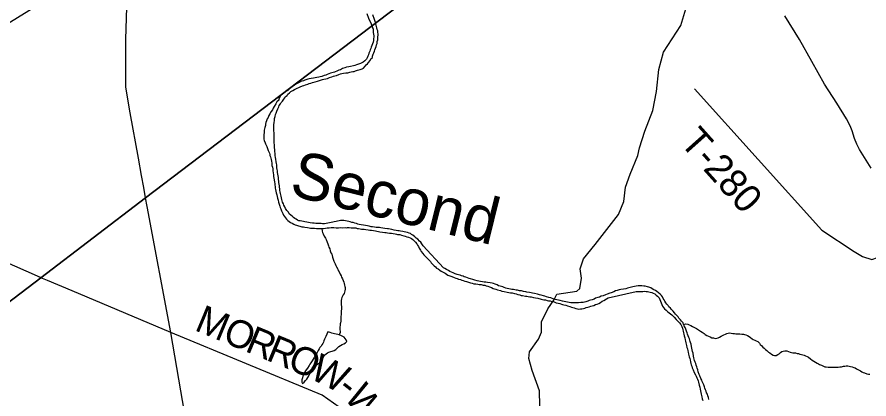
# Model space of a CAD drawing. Extents: x 0 to 1064, y 0 to 440.
# Drawn here: x 323.25 to 351.06, y 111.62 to 124.11 of the extents above; entities that cross this region are included whole.
import ezdxf

# ---------------------------------------------------------------- set-up
doc = ezdxf.new("R2010")
doc.units = 0
for name, color, linetype in [('GM_X_County_Road', 7, 'Continuous'), ('GM_X_County_Road_Text', 7, 'Continuous'), ('GM_X_Minor_Lake', 7, 'Continuous'), ('GM_X_Minor_River', 7, 'Continuous'), ('GM_X_Minor_River_Text', 7, 'Continuous'), ('GM_X_State_Route', 7, 'Continuous'), ('GM_X_Township', 7, 'Continuous'), ('GM_X_Township_Road', 7, 'Continuous'), ('GM_X_Township_Road_Text', 7, 'Continuous')]:
    doc.layers.add(name, color=color, linetype=linetype)

msp = doc.modelspace()

# ---------------------------------------------------------------- linework, layer by layer
at = {"layer": 'GM_X_County_Road'}
for points in [[(324.025, 115.59), (319.717, 117.484)], [(343.796, 94.957), (343.565, 95.473), (339.148, 102.88), (338.67, 103.68), (336.501, 107.081), (334.047, 110.954), (333.774, 111.359), (333.214, 111.744), (328.278, 113.796), (325.052, 115.154), (324.245, 115.494), (324.036, 115.585), (324.025, 115.59)]]:
    msp.add_lwpolyline(points, dxfattribs=at)
at = {"layer": 'GM_X_Minor_Lake'}
for points in [[(333.396, 113.816), (333.332, 113.665), (333.312, 113.623), (333.293, 113.581), (333.273, 113.527), (333.254, 113.479), (333.235, 113.437), (333.203, 113.395), (333.178, 113.353), (333.14, 113.305), (333.115, 113.263), (333.089, 113.209), (333.064, 113.161), (333.032, 113.101), (332.987, 113.041), (332.949, 112.981), (332.918, 112.928), (332.886, 112.874), (332.842, 112.808), (332.816, 112.76), (332.785, 112.712), (332.74, 112.628), (332.69, 112.574), (332.652, 112.508), (332.613, 112.436), (332.581, 112.364), (332.568, 112.31), (332.554, 112.249), (332.552, 112.176), (332.575, 112.133), (332.625, 112.175), (332.675, 112.222), (332.713, 112.27), (332.751, 112.324), (332.776, 112.378), (332.802, 112.42), (332.827, 112.474), (332.841, 112.516), (332.866, 112.57), (332.892, 112.624), (332.924, 112.672), (332.992, 112.725), (333.041, 112.754), (333.097, 112.777), (333.159, 112.818), (333.196, 112.872), (333.216, 112.914), (333.247, 112.968), (333.267, 113.01), (333.292, 113.052), (333.342, 113.094), (333.385, 113.129), (333.435, 113.152), (333.496, 113.169), (333.545, 113.18), (333.606, 113.209), (333.656, 113.244), (333.718, 113.297), (333.762, 113.339), (333.818, 113.374), (333.867, 113.403), (333.922, 113.426), (333.972, 113.455), (334.015, 113.497), (333.999, 113.552), (333.969, 113.601), (333.934, 113.645), (333.849, 113.681)], [(333.766, 113.716), (333.765, 113.716), (333.723, 113.729), (333.674, 113.736), (333.62, 113.75), (333.578, 113.763), (333.529, 113.77), (333.481, 113.79), (333.439, 113.803), (333.396, 113.816)], [(333.849, 113.681), (333.766, 113.716)]]:
    msp.add_lwpolyline(points, dxfattribs=at)
at = {"layer": 'GM_X_Minor_River'}
for points in [[(334.674, 124.219), (334.732, 124.066), (334.813, 123.882), (334.836, 123.82)], [(334.955, 123.933), (334.92, 124.025), (334.868, 124.179)], [(334.836, 123.82), (334.879, 123.715), (334.877, 123.66), (334.882, 123.605), (334.893, 123.55), (334.897, 123.495), (334.902, 123.453), (334.895, 123.404), (334.888, 123.344), (334.88, 123.289), (334.854, 123.229), (334.835, 123.181), (334.815, 123.12), (334.802, 123.078), (334.782, 123.03), (334.769, 122.988), (334.737, 122.922), (334.724, 122.873), (334.704, 122.831), (334.685, 122.777), (334.659, 122.729), (334.609, 122.676), (334.553, 122.634), (334.51, 122.611), (334.461, 122.588), (334.399, 122.565), (334.338, 122.542), (334.276, 122.519), (334.234, 122.508), (334.142, 122.492), (334.081, 122.475), (334.013, 122.465), (333.958, 122.442), (333.878, 122.42), (333.81, 122.385), (333.761, 122.374), (333.712, 122.345), (333.62, 122.304), (333.577, 122.293), (333.491, 122.271), (333.43, 122.248), (333.38, 122.231), (333.337, 122.208), (333.282, 122.197), (333.202, 122.168), (333.153, 122.157), (333.104, 122.14), (333.043, 122.13), (332.982, 122.119), (332.927, 122.114), (332.854, 122.098), (332.792, 122.087), (332.75, 122.076), (332.651, 122.048), (332.602, 122.025), (332.522, 121.996), (332.461, 121.967), (332.399, 121.938), (332.356, 121.909), (332.306, 121.868), (332.25, 121.833), (332.195, 121.791), (332.139, 121.75), (332.095, 121.709), (332.033, 121.668), (331.965, 121.621), (331.909, 121.579), (331.866, 121.55), (331.841, 121.508), (331.802, 121.43), (331.795, 121.388), (331.733, 121.34), (331.701, 121.274), (331.65, 121.184), (331.612, 121.124), (331.592, 121.076), (331.554, 121.023), (331.504, 120.945), (331.472, 120.885), (331.452, 120.824), (331.421, 120.783), (331.401, 120.71), (331.381, 120.662), (331.368, 120.607), (331.36, 120.559), (331.346, 120.492), (331.333, 120.45), (331.326, 120.408), (331.325, 120.359), (331.318, 120.317), (331.31, 120.262), (331.309, 120.22), (331.308, 120.171), (331.313, 120.11), (331.324, 120.067), (331.352, 120), (331.364, 119.957), (331.404, 119.871), (331.433, 119.809), (331.456, 119.748), (331.473, 119.705)], [(331.651, 119.993), (331.646, 120.054), (331.647, 120.108), (331.643, 120.181), (331.644, 120.224), (331.646, 120.291), (331.647, 120.333), (331.642, 120.376), (331.637, 120.443), (331.632, 120.486), (331.633, 120.528), (331.635, 120.583), (331.643, 120.656), (331.657, 120.722), (331.664, 120.795), (331.678, 120.855), (331.692, 120.916), (331.711, 120.97), (331.737, 121.03), (331.77, 121.102), (331.796, 121.169), (331.815, 121.211), (331.853, 121.271), (331.878, 121.313), (331.916, 121.36), (331.96, 121.426), (331.998, 121.468), (332.023, 121.51), (332.067, 121.539), (332.098, 121.587), (332.148, 121.634), (332.192, 121.67), (332.259, 121.705), (332.309, 121.734), (332.358, 121.763), (332.401, 121.786), (332.457, 121.809), (332.5, 121.827), (332.574, 121.855), (332.616, 121.866), (332.672, 121.889), (332.752, 121.918), (332.795, 121.929), (332.85, 121.946), (332.899, 121.963), (332.942, 121.974), (332.985, 121.991), (333.065, 122.014), (333.157, 122.042), (333.224, 122.064), (333.267, 122.076), (333.334, 122.086), (333.389, 122.103), (333.451, 122.126), (333.531, 122.154), (333.58, 122.171), (333.623, 122.183), (333.678, 122.199), (333.764, 122.234), (333.813, 122.245), (333.862, 122.256), (333.911, 122.267), (333.984, 122.283), (334.051, 122.282), (334.119, 122.31), (334.162, 122.315), (334.211, 122.326), (334.26, 122.331), (334.303, 122.349), (334.364, 122.371), (334.407, 122.382), (334.45, 122.394), (334.517, 122.416), (334.567, 122.433), (334.617, 122.499), (334.654, 122.541), (334.692, 122.582), (334.73, 122.624), (334.786, 122.683), (334.805, 122.738), (334.855, 122.785), (334.856, 122.828), (334.882, 122.894), (334.896, 122.942), (334.921, 122.996), (334.935, 123.039), (334.954, 123.087), (334.98, 123.141), (334.993, 123.195), (335.007, 123.237), (335.014, 123.304), (335.028, 123.359), (335.029, 123.407), (335.036, 123.456), (335.044, 123.51), (335.039, 123.559), (335.034, 123.602), (335.029, 123.656), (335.012, 123.699), (334.995, 123.755), (334.955, 123.933)], [(335.258, 117.194), (335.191, 117.208), (335.131, 117.221), (335.088, 117.222), (335.034, 117.23), (334.973, 117.231), (334.918, 117.239), (334.863, 117.246), (334.809, 117.254), (334.754, 117.267), (334.694, 117.281), (334.627, 117.294), (334.567, 117.308), (334.488, 117.316), (334.427, 117.33), (334.379, 117.337), (334.337, 117.356), (334.282, 117.37), (334.228, 117.389), (334.185, 117.396), (334.131, 117.416), (334.089, 117.423), (334.028, 117.436), (333.974, 117.45), (333.925, 117.451), (333.876, 117.452), (333.815, 117.454), (333.773, 117.449), (333.718, 117.438), (333.669, 117.427), (333.608, 117.416), (333.559, 117.405), (333.503, 117.394), (333.454, 117.377), (333.399, 117.367), (333.344, 117.362), (333.289, 117.351), (333.229, 117.352), (333.186, 117.353), (333.131, 117.355), (333.07, 117.356), (333.003, 117.358), (332.955, 117.365), (332.894, 117.373), (332.827, 117.38), (332.773, 117.394), (332.718, 117.401), (332.652, 117.415), (332.603, 117.422), (332.549, 117.436), (332.5, 117.443), (332.458, 117.45), (332.41, 117.469), (332.368, 117.495), (332.326, 117.52), (332.284, 117.552), (332.236, 117.595), (332.194, 117.627), (332.141, 117.67), (332.112, 117.726), (332.064, 117.782), (332.023, 117.844), (331.994, 117.899), (331.959, 117.955), (331.948, 118.003), (331.925, 118.059), (331.914, 118.102), (331.903, 118.144), (331.886, 118.193), (331.875, 118.248), (331.864, 118.291), (331.859, 118.334), (331.848, 118.395), (331.837, 118.438), (331.832, 118.487), (331.827, 118.541), (331.817, 118.59), (331.806, 118.639), (331.801, 118.694), (331.796, 118.737), (331.791, 118.798), (331.787, 118.859), (331.782, 118.919), (331.771, 118.974), (331.76, 119.023), (331.756, 119.084), (331.751, 119.127), (331.74, 119.182), (331.735, 119.231), (331.73, 119.279), (331.719, 119.322), (331.714, 119.377), (331.704, 119.456), (331.693, 119.511), (331.683, 119.585), (331.679, 119.658), (331.674, 119.7), (331.669, 119.767), (331.659, 119.847), (331.655, 119.932), (331.651, 119.993)], [(331.473, 119.705), (331.49, 119.662), (331.501, 119.619), (331.506, 119.577), (331.523, 119.534), (331.535, 119.491), (331.546, 119.448), (331.556, 119.393), (331.567, 119.326), (331.577, 119.259), (331.588, 119.204), (331.599, 119.143), (331.603, 119.076), (331.614, 119.009), (331.625, 118.948), (331.629, 118.899), (331.634, 118.838), (331.645, 118.789), (331.655, 118.71), (331.666, 118.661), (331.671, 118.618), (331.676, 118.557), (331.681, 118.515), (331.692, 118.466), (331.702, 118.411), (331.713, 118.356), (331.73, 118.294), (331.741, 118.239), (331.758, 118.184), (331.774, 118.117), (331.791, 118.056), (331.814, 117.995), (331.837, 117.927), (331.848, 117.884), (331.865, 117.841), (331.888, 117.774), (331.911, 117.725), (331.928, 117.682), (331.951, 117.626), (331.98, 117.583), (332.045, 117.503), (332.099, 117.459), (332.141, 117.421), (332.182, 117.39), (332.237, 117.364), (332.291, 117.339), (332.333, 117.319), (332.381, 117.3), (332.441, 117.28), (332.49, 117.267), (332.55, 117.253), (332.605, 117.246), (332.647, 117.239), (332.738, 117.224), (332.787, 117.217), (332.829, 117.21), (332.896, 117.202), (332.969, 117.201), (333.03, 117.193), (333.097, 117.198), (333.158, 117.19), (333.2, 117.195), (333.261, 117.2), (333.322, 117.204), (333.383, 117.215), (333.444, 117.22), (333.505, 117.224), (333.548, 117.223), (333.591, 117.222), (333.67, 117.22), (333.743, 117.218), (333.804, 117.223), (333.877, 117.221), (333.962, 117.225), (334.004, 117.218), (334.047, 117.223), (334.096, 117.222), (334.157, 117.221), (334.205, 117.219), (334.272, 117.212), (334.315, 117.211), (334.357, 117.198), (334.406, 117.196), (334.46, 117.183), (334.503, 117.176), (334.582, 117.168), (334.642, 117.16), (334.715, 117.152), (334.776, 117.145), (334.824, 117.138), (334.891, 117.124), (334.958, 117.116), (335, 117.109), (335.055, 117.102), (335.097, 117.088), (335.182, 117.074), (335.261, 117.066), (335.309, 117.059), (335.352, 117.052), (335.412, 117.044), (335.473, 117.037)], [(333.2, 117.195), (333.21, 117.104), (333.227, 117.061), (333.245, 117.018), (333.285, 116.944), (333.32, 116.882), (333.343, 116.833), (333.378, 116.747), (333.401, 116.692), (333.424, 116.63), (333.435, 116.587), (333.464, 116.532), (333.48, 116.465), (333.497, 116.404), (333.526, 116.354), (333.537, 116.311), (333.548, 116.262), (333.571, 116.189), (333.594, 116.128), (333.617, 116.084), (333.634, 116.042), (333.663, 115.986), (333.686, 115.937), (333.721, 115.869), (333.738, 115.82), (333.768, 115.777), (333.802, 115.703), (333.831, 115.648), (333.849, 115.605), (333.878, 115.549), (333.901, 115.5), (333.918, 115.445), (333.935, 115.396), (333.946, 115.347), (333.957, 115.304), (333.962, 115.261), (333.967, 115.213), (333.959, 115.158), (333.946, 115.116), (333.933, 115.074), (333.901, 115.026), (333.882, 114.984), (333.857, 114.942), (333.849, 114.899), (333.836, 114.845), (333.835, 114.802), (333.834, 114.76), (333.838, 114.699), (333.843, 114.644), (333.848, 114.601), (333.847, 114.559), (333.84, 114.504), (333.832, 114.462), (333.831, 114.419), (333.83, 114.377), (333.829, 114.328), (333.822, 114.268), (333.82, 114.219), (333.819, 114.17), (333.812, 114.116), (333.805, 114.074), (333.803, 114.019), (333.796, 113.976), (333.795, 113.934), (333.794, 113.879), (333.799, 113.837), (333.804, 113.794), (333.766, 113.716)], [(341.492, 114.764), (341.438, 114.765), (341.377, 114.767), (341.334, 114.768), (341.279, 114.775), (341.225, 114.782), (341.164, 114.796), (341.11, 114.803), (341.061, 114.817), (340.983, 114.837), (340.928, 114.85), (340.874, 114.864), (340.819, 114.871), (340.777, 114.89), (340.68, 114.923), (340.614, 114.943), (340.541, 114.957), (340.481, 114.983), (340.439, 114.99), (340.366, 115.01), (340.306, 115.023), (340.245, 115.043), (340.142, 115.07), (340.082, 115.077), (340.039, 115.097), (339.979, 115.104), (339.9, 115.118), (339.858, 115.125), (339.791, 115.139), (339.724, 115.153), (339.651, 115.161), (339.591, 115.174), (339.548, 115.181), (339.464, 115.196), (339.403, 115.203), (339.36, 115.21), (339.306, 115.218), (339.257, 115.231), (339.209, 115.244), (339.161, 115.264), (339.113, 115.283), (339.07, 115.296), (339.022, 115.31), (338.974, 115.323), (338.926, 115.355), (338.859, 115.374), (338.811, 115.394), (338.763, 115.407), (338.696, 115.415), (338.611, 115.429), (338.556, 115.436), (338.502, 115.444), (338.453, 115.451), (338.38, 115.459), (338.332, 115.472), (338.271, 115.486), (338.199, 115.506), (338.132, 115.526), (338.06, 115.552), (338.018, 115.565), (337.963, 115.584), (337.909, 115.604), (337.855, 115.617), (337.813, 115.637), (337.764, 115.65), (337.716, 115.67), (337.662, 115.683), (337.619, 115.696), (337.559, 115.716), (337.493, 115.742), (337.438, 115.767), (337.384, 115.793), (337.342, 115.818), (337.276, 115.85), (337.222, 115.882), (337.174, 115.914), (336.51, 116.629), (336.463, 116.691), (336.44, 116.746), (336.392, 116.784), (336.333, 116.846), (336.285, 116.884), (336.237, 116.921), (336.178, 116.977), (336.136, 117.003), (336.094, 117.034), (336.052, 117.047), (335.997, 117.067), (335.943, 117.08), (335.888, 117.088), (335.846, 117.095), (335.773, 117.109), (335.725, 117.116), (335.682, 117.123), (335.628, 117.13), (335.567, 117.144), (335.494, 117.158), (335.434, 117.172), (335.385, 117.179), (335.343, 117.186), (335.258, 117.194)], [(335.473, 117.037), (335.534, 117.029), (335.595, 117.022), (335.637, 117.009), (335.679, 117.001), (335.752, 116.994), (335.807, 116.98), (335.879, 116.954), (335.927, 116.941), (335.982, 116.927), (336.03, 116.908), (336.084, 116.888), (336.132, 116.863), (336.174, 116.838), (336.216, 116.794), (336.257, 116.75), (336.305, 116.695), (336.322, 116.646), (336.357, 116.602), (336.386, 116.547), (336.421, 116.485), (336.445, 116.442), (336.498, 116.38), (336.533, 116.336), (336.587, 116.28), (336.634, 116.231), (336.693, 116.168), (336.747, 116.112), (336.77, 116.069), (336.83, 116.019), (336.871, 115.97), (336.913, 115.944), (336.949, 115.901), (336.997, 115.875), (337.056, 115.831), (337.104, 115.8), (337.146, 115.781), (337.225, 115.736), (337.272, 115.705), (337.32, 115.673), (337.387, 115.647), (337.447, 115.621), (337.519, 115.595), (337.574, 115.576), (337.622, 115.556), (337.664, 115.543), (337.731, 115.523), (337.779, 115.504), (337.821, 115.491), (337.869, 115.477), (337.93, 115.464), (337.996, 115.444), (338.057, 115.424), (338.111, 115.411), (338.166, 115.391), (338.226, 115.384), (338.299, 115.376), (338.341, 115.363), (338.408, 115.361), (338.475, 115.347), (338.524, 115.34), (338.572, 115.321), (338.626, 115.307), (338.674, 115.288), (338.747, 115.262), (338.795, 115.236), (338.88, 115.21), (338.934, 115.19), (339.037, 115.163), (339.085, 115.15), (339.158, 115.13), (339.255, 115.116), (339.309, 115.102), (339.358, 115.095), (339.418, 115.087), (339.497, 115.067), (339.545, 115.054), (339.6, 115.04), (339.666, 115.027), (339.715, 115.007), (339.757, 115), (339.848, 114.986), (339.896, 114.979), (339.939, 114.971), (339.994, 114.964), (340.036, 114.957), (340.109, 114.943), (340.181, 114.929), (340.26, 114.915), (340.363, 114.888), (340.454, 114.868), (340.502, 114.861), (340.557, 114.841), (340.599, 114.834), (340.654, 114.827), (340.714, 114.813), (340.793, 114.793), (340.853, 114.767), (340.92, 114.753), (340.968, 114.74), (341.023, 114.726)], [(341.023, 114.726), (341.065, 114.713), (341.107, 114.7), (341.174, 114.686), (341.228, 114.667), (341.3, 114.641), (341.349, 114.627), (341.397, 114.614), (341.446, 114.601), (341.5, 114.581), (341.555, 114.574), (341.597, 114.561), (341.646, 114.565), (341.688, 114.57), (341.743, 114.581), (341.792, 114.592), (341.835, 114.61), (341.885, 114.627), (341.927, 114.638), (341.983, 114.655), (342.032, 114.672), (342.087, 114.682), (342.136, 114.706), (342.191, 114.723), (342.247, 114.746), (342.302, 114.781), (342.352, 114.816), (342.414, 114.845), (342.5, 114.897), (342.55, 114.927), (343.468, 115.13), (343.517, 115.134), (343.565, 115.133), (343.614, 115.132), (343.681, 115.137), (343.724, 115.142), (343.791, 115.14), (343.833, 115.133), (343.882, 115.126), (343.924, 115.112), (343.972, 115.105), (344.015, 115.086), (344.075, 115.06), (344.122, 115.01), (344.164, 114.979), (344.211, 114.923), (344.241, 114.874), (344.264, 114.819), (344.281, 114.769), (344.298, 114.714), (344.321, 114.659), (344.362, 114.615), (344.385, 114.572), (344.439, 114.522), (344.493, 114.479), (344.54, 114.435), (344.582, 114.403), (344.624, 114.372), (344.666, 114.335), (344.707, 114.291), (344.772, 114.223), (344.826, 114.167), (344.879, 114.111), (344.92, 114.055), (344.955, 113.993), (344.972, 113.938), (344.983, 113.883), (344.994, 113.84), (345.005, 113.785), (345.022, 113.736), (345.033, 113.681), (345.05, 113.62), (345.066, 113.559), (345.077, 113.516), (345.088, 113.455), (345.104, 113.369), (345.121, 113.308), (345.138, 113.259), (345.149, 113.198), (345.16, 113.155), (345.176, 113.088), (345.188, 113.045), (345.192, 112.996), (345.215, 112.941), (345.226, 112.898), (345.237, 112.837), (345.254, 112.782), (345.265, 112.733), (345.282, 112.69), (345.293, 112.641), (345.322, 112.574), (345.362, 112.488), (345.397, 112.414), (345.42, 112.371), (345.449, 112.315), (345.467, 112.272), (345.49, 112.217), (345.501, 112.174), (345.523, 112.076), (345.539, 112.009), (345.556, 111.942)], [(345.646, 112.146), (345.623, 112.196), (345.612, 112.238), (345.577, 112.294), (345.542, 112.38), (345.519, 112.423), (345.491, 112.509), (345.474, 112.57), (345.451, 112.631), (345.44, 112.674), (345.423, 112.723), (345.412, 112.778), (345.395, 112.821), (345.372, 112.883), (345.35, 112.968), (345.333, 113.017), (345.323, 113.115), (345.3, 113.176), (345.285, 113.28), (345.274, 113.335), (345.258, 113.414), (345.234, 113.464), (345.229, 113.506), (345.201, 113.592), (345.184, 113.635), (345.161, 113.69), (345.138, 113.746), (345.127, 113.788), (345.104, 113.838), (345.081, 113.905), (345.064, 113.96), (345.035, 114.016), (345.012, 114.059), (344.995, 114.108), (344.941, 114.17), (344.912, 114.213), (344.859, 114.263), (344.835, 114.306), (344.794, 114.35), (344.752, 114.399), (344.717, 114.443), (344.669, 114.493), (344.616, 114.549), (344.581, 114.592), (344.533, 114.636), (344.504, 114.679), (344.462, 114.723), (344.433, 114.766), (344.404, 114.821), (344.38, 114.864), (344.351, 114.908), (344.322, 114.963), (344.293, 115.006), (344.245, 115.05), (344.197, 115.094), (344.138, 115.138), (344.096, 115.169), (344.042, 115.195), (343.988, 115.226), (343.94, 115.252), (343.879, 115.278), (343.831, 115.291), (343.758, 115.311), (343.71, 115.312), (343.649, 115.32), (343.588, 115.321), (343.533, 115.316), (343.466, 115.306), (343.405, 115.301), (343.356, 115.284), (343.307, 115.273), (343.227, 115.251), (343.184, 115.24), (343.129, 115.223), (343.056, 115.212), (342.964, 115.202), (342.909, 115.186), (342.842, 115.169), (342.793, 115.158), (342.737, 115.129), (342.645, 115.095), (342.602, 115.084), (342.522, 115.049), (342.461, 115.026), (342.387, 114.997), (342.326, 114.981), (342.264, 114.952), (342.209, 114.935), (342.141, 114.912), (342.092, 114.889), (342.031, 114.866), (341.975, 114.849), (341.932, 114.838), (341.889, 114.821), (341.822, 114.798), (341.773, 114.787), (341.73, 114.776), (341.663, 114.772), (341.584, 114.768), (341.535, 114.763), (341.492, 114.764)], [(345.012, 114.059), (345.091, 114.075), (345.146, 114.062), (345.2, 114.042), (345.254, 114.022), (345.302, 113.991), (345.344, 113.972), (345.393, 113.946), (345.435, 113.921), (345.5, 113.877), (345.566, 113.839), (345.62, 113.801), (345.68, 113.757), (345.722, 113.731), (345.77, 113.7), (345.824, 113.674), (345.878, 113.649), (345.938, 113.623), (345.987, 113.616), (346.041, 113.602), (346.097, 113.613), (346.139, 113.618), (346.189, 113.641), (346.244, 113.67), (346.287, 113.7), (346.331, 113.723), (346.386, 113.746), (346.429, 113.763), (346.472, 113.774), (346.515, 113.779), (346.563, 113.778), (346.618, 113.765), (346.672, 113.757), (346.715, 113.75), (346.757, 113.749), (346.806, 113.748), (346.849, 113.747), (346.909, 113.739), (346.964, 113.738), (347.006, 113.725), (347.049, 113.718), (347.103, 113.698), (347.151, 113.667), (347.199, 113.635), (347.247, 113.591), (347.289, 113.566), (347.343, 113.547), (347.385, 113.527), (347.439, 113.502), (347.486, 113.446), (347.516, 113.402), (347.563, 113.359), (347.605, 113.315), (347.647, 113.278), (347.688, 113.234), (347.73, 113.203), (347.784, 113.153), (347.826, 113.127), (347.886, 113.09), (347.94, 113.058), (347.982, 113.045), (348.037, 113.043), (348.086, 113.073), (348.129, 113.102), (348.179, 113.143), (348.222, 113.173), (348.265, 113.19), (348.321, 113.201), (348.381, 113.193), (348.436, 113.174), (348.496, 113.154), (348.538, 113.141), (348.581, 113.134), (348.623, 113.133), (348.666, 113.125), (348.72, 113.112), (348.763, 113.105), (348.811, 113.086), (348.859, 113.078), (348.902, 113.065), (348.944, 113.052), (348.992, 113.032), (349.046, 113.007), (349.088, 112.988), (349.154, 112.937), (349.214, 112.893), (349.262, 112.862), (349.322, 112.824), (349.37, 112.792), (349.412, 112.767), (349.454, 112.748), (349.514, 112.722), (349.556, 112.709), (349.622, 112.677), (349.665, 112.67), (349.732, 112.662), (349.774, 112.661), (349.829, 112.66), (349.884, 112.658)], [(349.884, 112.658), (349.945, 112.657), (350.018, 112.661), (350.061, 112.666), (350.109, 112.671), (350.17, 112.676), (350.238, 112.692), (350.28, 112.697), (350.323, 112.702), (350.372, 112.701), (350.42, 112.694), (350.463, 112.687), (350.517, 112.673), (350.572, 112.654), (350.614, 112.635), (350.662, 112.609), (350.722, 112.571), (350.788, 112.539), (350.83, 112.514), (350.878, 112.488), (350.92, 112.475), (350.993, 112.449), (351.047, 112.436), (351.09, 112.435)], [(345.84, 111.607), (345.823, 111.674), (345.8, 111.723), (345.789, 111.778), (345.766, 111.827), (345.749, 111.876), (345.732, 111.925), (345.703, 111.975), (345.692, 112.024), (345.669, 112.079), (345.646, 112.146)], [(345.556, 111.942), (345.567, 111.887), (345.572, 111.838), (345.582, 111.783), (345.593, 111.74), (345.61, 111.691), (345.621, 111.63), (345.638, 111.575)]]:
    msp.add_lwpolyline(points, dxfattribs=at)
at = {"layer": 'GM_X_State_Route'}
msp.add_lwpolyline([(351.131, 119.166), (350.757, 119.773), (350.67, 119.946), (350.596, 120.136), (350.512, 120.388), (350.45, 120.554), (350.328, 120.783), (350.013, 121.29), (349.609, 121.916), (349.197, 122.651), (348.796, 123.368), (348.323, 124.148)], dxfattribs=at)
at = {"layer": 'GM_X_Township'}
for points in [[(311.446, 105.98), (324.036, 115.585), (327.452, 118.192), (337.435, 125.808)], [(337.435, 125.808), (327.452, 118.192), (324.036, 115.585), (311.446, 105.98)]]:
    msp.add_lwpolyline(points, dxfattribs=at)
at = {"layer": 'GM_X_Township_Road'}
for points in [[(327.214, 119.489), (326.942, 120.976), (326.809, 121.816), (326.809, 123.378), (326.857, 125.141), (326.881, 126.014), (326.931, 126.366), (326.983, 126.724), (327.203, 127.577), (327.325, 128.706), (327.478, 129.879), (327.486, 129.94)], [(317.663, 118.488), (317.992, 118.921), (318.883, 120.232), (319.684, 121.252), (320.144, 121.853), (320.393, 122.202), (320.616, 122.453), (326.931, 126.366)], [(340.566, 114.538), (340.567, 114.539), (340.58, 114.566), (340.773, 114.854), (340.874, 115.053), (341.532, 115.146), (341.631, 115.236), (341.685, 115.569), (341.635, 115.88), (341.75, 116.206), (342.128, 116.674), (342.892, 117.653), (343.063, 118.076), (343.119, 118.543), (343.272, 118.972), (343.519, 119.576), (343.578, 119.836), (343.751, 120.381), (344.005, 121.057), (344.124, 121.675), (344.202, 122.397), (344.357, 122.954), (344.925, 123.832), (345.123, 124.479)], [(345.373, 121.759), (349.525, 117.137), (350.586, 116.446), (350.851, 116.284), (351.16, 116.182), (351.533, 116.316), (352.558, 116.859)], [(327.388, 118.539), (327.316, 118.931), (327.214, 119.489)], [(341.681, 93.219), (341.453, 93.5), (340.897, 94.189), (340.075, 94.901), (338.98, 95.781), (338.504, 96.068), (337.916, 96.223), (337.442, 96.285), (337.168, 96.24), (336.819, 96.118), (334.146, 94.883), (333.926, 94.863), (333.793, 94.901), (333.542, 95.221), (331.589, 98.436), (331.038, 99.35), (330.682, 99.945), (330.509, 100.604), (328.977, 109.662), (328.278, 113.796), (327.503, 117.916), (327.452, 118.192), (327.388, 118.539)], [(338.67, 103.68), (339.48, 104.458), (340.029, 105.744), (340.168, 106.823), (340.238, 110.596), (340.324, 111.403), (340.313, 111.89), (340.068, 112.556), (339.958, 112.94), (339.98, 113.165), (340.272, 113.574), (340.373, 113.809), (340.373, 114.155), (340.566, 114.538)]]:
    msp.add_lwpolyline(points, dxfattribs=at)

# ---------------------------------------------------------------- texts
at = {"layer": 'GM_X_County_Road_Text'}
for s, rotation, p in [('M', 337.4444, (329.013, 113.88)), ('O', 337.4409, (329.924, 113.502)), ('R', 337.4412, (330.663, 113.195)), ('R', 337.4441, (331.353, 112.908)), ('O', 337.3936, (332.042, 112.622)), ('W', 333.117, (332.764, 112.322)), ('-', 322.0607, (333.665, 111.871)), ('W', 305.8706, (333.912, 111.69))]:
    msp.add_text(s, height=0.909, rotation=rotation, dxfattribs=at).set_placement(p)
at = {"layer": 'GM_X_Minor_River_Text'}
msp.add_text('Second', height=1.5152, rotation=346.0912, dxfattribs=at).set_placement((332.099, 118.298))
at = {"layer": 'GM_X_Township_Road_Text'}
msp.add_text('T-280', height=0.9091, rotation=311.8204, dxfattribs=at).set_placement((344.86, 119.991))

doc.saveas('drawing.dxf')
